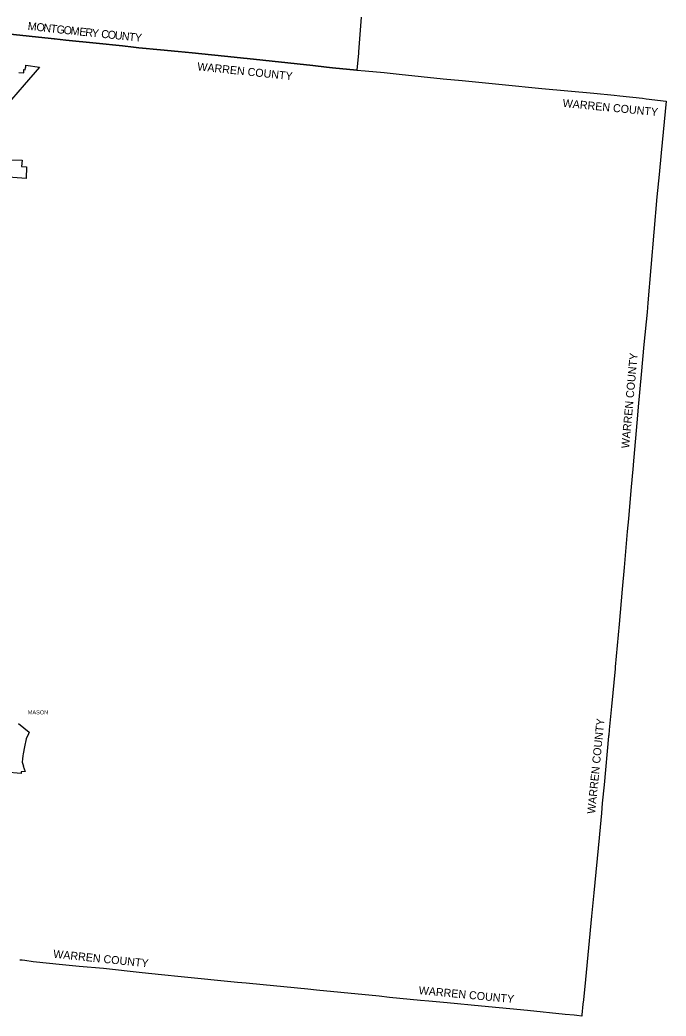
# Model space of a CAD drawing. Extents: x 1310247 to 1552180, y 377264 to 706493.
# Drawn here: x 1471430 to 1552180, y 460642 to 585113 of the extents above; entities that cross this region are included whole.
import ezdxf

# ---------------------------------------------------------------- set-up
doc = ezdxf.new("R2010")
doc.units = 0
for name, color, linetype in [('GM_X_Adjacent_County', 7, 'Continuous'), ('GM_X_Adjacent_County_Text', 7, 'Continuous'), ('GM_X_Corporation', 7, 'Continuous'), ('GM_X_Corporation_Text', 7, 'Continuous')]:
    doc.layers.add(name, color=color, linetype=linetype)

msp = doc.modelspace()

# ---------------------------------------------------------------- linework, layer by layer
at = {"layer": 'GM_X_Adjacent_County'}
for points in [[(1514077, 585460), (1513735, 581107), (1513727, 580974), (1513514, 578840), (1510502, 579144), (1509752, 579223), (1508028, 579406), (1499831, 580274), (1499383, 580320), (1498216, 580440), (1492956, 580980), (1491208, 581151), (1489009, 581366), (1486297, 581644), (1485297, 581747), (1484580, 581820), (1484236, 581856), (1480943, 582193), (1477162, 582587), (1475758, 582733), (1475714, 582737), (1475333, 582802), (1469819, 583386)], [(1469819, 583386), (1475333, 582802), (1475714, 582737), (1475758, 582733), (1477162, 582587), (1480943, 582193), (1484236, 581856), (1484580, 581820), (1485297, 581747), (1486297, 581644), (1489009, 581366), (1491208, 581151), (1492956, 580980), (1498216, 580440), (1499383, 580320), (1499831, 580274), (1508028, 579406), (1509752, 579223), (1510502, 579144), (1513514, 578840), (1514569, 578744), (1516950, 578527), (1518829, 578332), (1524308, 577745), (1526680, 577524), (1529627, 577249), (1531677, 577058), (1536645, 576561), (1543157, 575958), (1545678, 575724), (1546403, 575642), (1549246, 575317), (1549694, 575266), (1552180, 574981), (1551567, 568507), (1551312, 565815), (1551044, 562988), (1549909, 549765), (1549797, 548590), (1549411, 544570), (1549068, 540794), (1548703, 536779), (1548609, 535719), (1548059, 529500), (1548052, 529426), (1547777, 526306), (1547463, 522758), (1547324, 521188), (1546926, 516687), (1546686, 513989), (1546298, 509606), (1545822, 504298), (1545798, 504044), (1545353, 499331), (1545078, 496425), (1545013, 495738), (1545002, 495623), (1544429, 489554), (1544212, 487256), (1544123, 486002), (1543861, 483362), (1543818, 482923), (1543136, 476031), (1542849, 473143), (1542090, 465215), (1541846, 462655), (1541796, 462135), (1541666, 460788), (1541653, 460642), (1541041, 460701), (1540690, 460735), (1539583, 460843), (1534847, 461340), (1529119, 461882), (1524835, 462277), (1522527, 462501), (1521474, 462603), (1517626, 462974), (1516331, 463120), (1511534, 463579), (1508494, 463882), (1507395, 463992), (1500129, 464724), (1499699, 464749), (1498611, 464829), (1491561, 465550), (1489139, 465776), (1486709, 466029), (1481873, 466588), (1478820, 466849), (1476763, 467058), (1473103, 467430), (1472028, 467591), (1471726, 467646), (1471404, 467641)]]:
    msp.add_lwpolyline(points, dxfattribs=at)
at = {"layer": 'GM_X_Corporation'}
for points in [[(1471300, 578549), (1471904, 578507), (1471917, 578902), (1472091, 578887), (1472110, 579167), (1472171, 579163), (1472181, 579440), (1473889, 579190), (1471945, 576985), (1470361, 575189)], [(1469807, 567648), (1471699, 567577), (1471629, 566793), (1472242, 566737), (1472226, 565299), (1469433, 565491)], [(1471253, 497195), (1472603, 496102), (1472494, 495928), (1472190, 495303), (1471991, 494283), (1471835, 493396), (1471800, 493174), (1471743, 492773), (1471729, 492378), (1471838, 491973), (1471896, 491873), (1471826, 491880), (1472080, 491217), (1471582, 491174), (1471567, 490947), (1469617, 491118)]]:
    msp.add_lwpolyline(points, dxfattribs=at)

# ---------------------------------------------------------------- texts
at = {"layer": 'GM_X_Adjacent_County_Text'}
for s, rotation, p in [('M', 353.89697, (1472369, 583873)), ('O', 353.89037, (1473450, 583758)), ('N', 353.76668, (1474329, 583664)), ('T', 352.7085, (1475203, 583568)), ('G', 353.97399, (1475969, 583471)), ('O', 354.12701, (1476851, 583377)), ('M', 354.13228, (1477731, 583287)), ('E', 354.134, (1478812, 583176)), ('R', 354.13473, (1479557, 583099)), ('Y', 354.13306, (1480366, 583016)), ('C', 354.13459, (1481548, 582895)), ('O', 354.13414, (1482358, 582812)), ('U', 354.13306, (1483238, 582721)), ('N', 354.13433, (1484117, 582631)), ('T', 354.13346, (1484997, 582540)), ('Y', 354.13433, (1485741, 582464)), ('WARREN COUNTY', 354.05512, (1493559, 578815)), ('WARREN COUNTY', 354.434, (1539219, 574250)), ('WARREN COUNTY', 84.81201, (1547563, 531542)), ('WARREN COUNTY', 84.33403, (1543310, 485876)), ('WARREN COUNTY', 354.16282, (1475552, 467938)), ('WARREN COUNTY', 354.62275, (1521231, 463384))]:
    msp.add_text(s, height=1000, rotation=rotation, dxfattribs=at).set_placement(p)
at = {"layer": 'GM_X_Corporation_Text'}
msp.add_text('MASON', height=500, rotation=0.00001, dxfattribs=at).set_placement((1472417, 498343))

doc.saveas('drawing.dxf')
